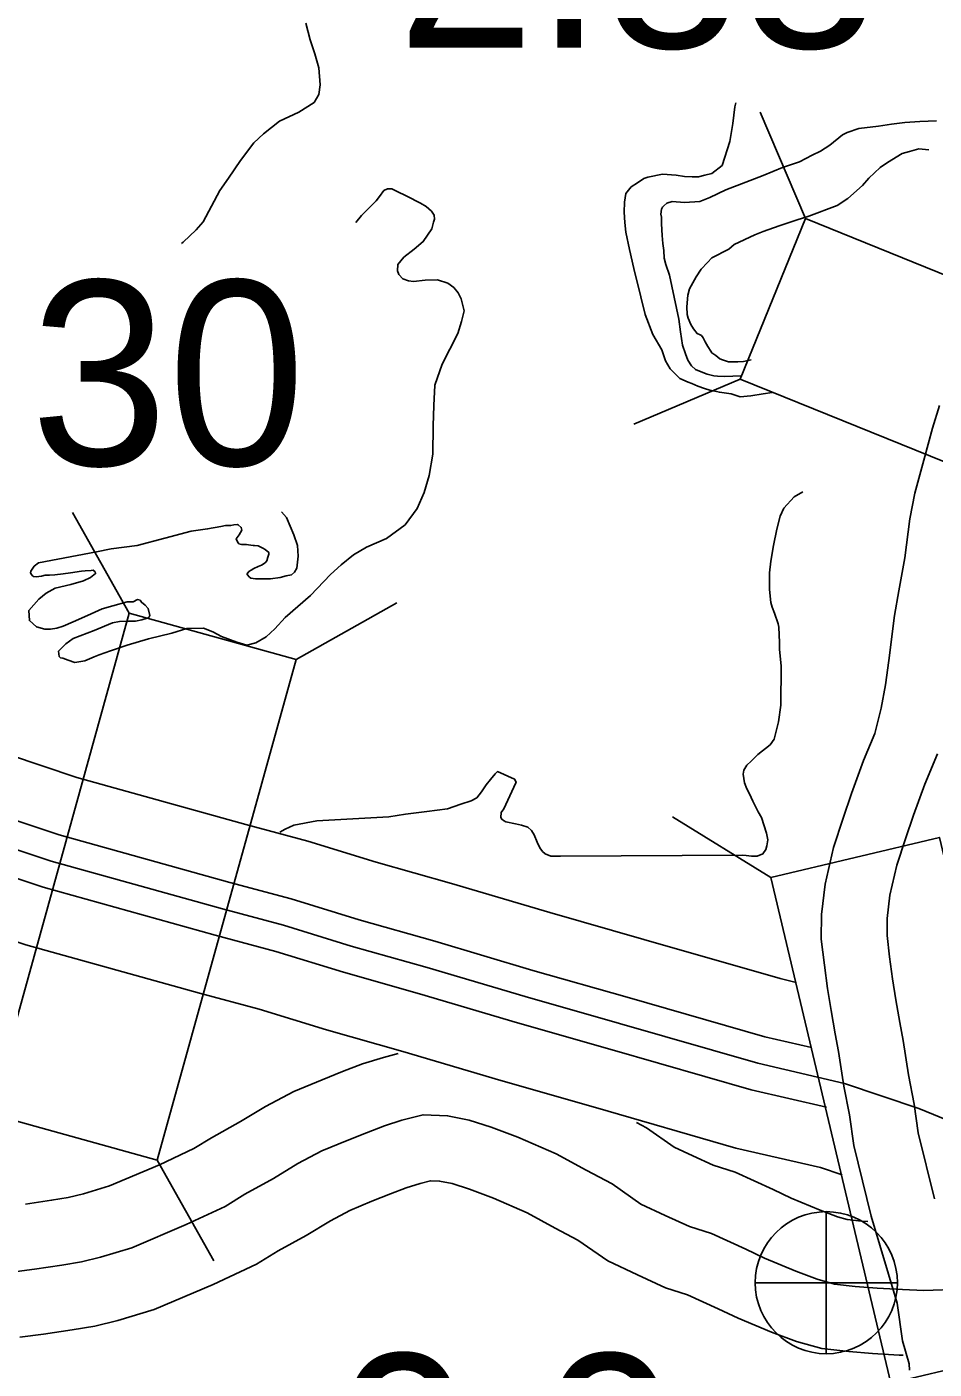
# Model space of a CAD drawing. Extents: x 31699 to 244310, y -8841 to 11474.
# Drawn here: x 96412.2 to 96550.4, y 4391.3 to 4595.9 of the extents above; entities that cross this region are included whole.
import ezdxf

# ---------------------------------------------------------------- set-up
doc = ezdxf.new("R2010")
doc.units = 0
for name, color, linetype in [('B_Logo', 7, 'Continuous'), ('Level 21', 7, 'Continuous'), ('New Level (0)', 7, 'Continuous'), ('R_Draft', 7, 'Continuous'), ('R_XS_EARTHWORK_STAGE1', 7, 'Continuous'), ('R_XS_EARTHWORK_STAGE2', 7, 'Continuous'), ('S_WALL', 7, 'Continuous'), ('S_WALL_ANNOT', 7, 'Continuous')]:
    doc.layers.add(name, color=color, linetype=linetype)

msp = doc.modelspace()

# ---------------------------------------------------------------- linework, layer by layer
at = {"layer": 'B_Logo'}
for points in [[(96550.5, 4417.28), (96548, 4427.32), (96547.4, 4431.71), (96546.53, 4436.17), (96545.71, 4441.43), (96545.2, 4444.16), (96544.61, 4447.62), (96544.09, 4450.81), (96543.63, 4454.14), (96543.25, 4457.41), (96543.27, 4460.01), (96543.68, 4463.55), (96544.74, 4468.11), (96546.07, 4472.13), (96547.28, 4475.76), (96549, 4480.46), (96550.92, 4485.1)], [(96557.66, 4427.14), (96548.07, 4431.05), (96536.76, 4434.87), (96523.59, 4437.93), (96502.52, 4443.99), (96488.14, 4448.1), (96473.22, 4452.53), (96461.65, 4455.81), (96451.34, 4458.98), (96442.05, 4461.5), (96415.96, 4468.75), (96405.12, 4472.37)], [(96409.93, 4406.11), (96413.38, 4406.57), (96417.57, 4407.17), (96420.56, 4407.68), (96423.47, 4408.4), (96428.24, 4409.81), (96436.51, 4413.35), (96442.46, 4416.12), (96445.42, 4417.97), (96449.78, 4420.38), (96453.53, 4422.64), (96457.17, 4424.57), (96461, 4426.16), (96463.98, 4427.35), (96466.69, 4428.39), (96469.34, 4429.24), (96472.59, 4430.09), (96476.32, 4429.95), (96479.59, 4429.27), (96482.94, 4428.19), (96487.03, 4426.66), (96492.86, 4424.15), (96497.43, 4421.62), (96501.39, 4419.55), (96505.77, 4416.48), (96509.46, 4414.74), (96513.15, 4413.07), (96516.49, 4411.99), (96521.73, 4409.6), (96524.61, 4408.25), (96529.37, 4406.26), (96532.59, 4405.04), (96535.26, 4404.28), (96538.4, 4403.93), (96541.73, 4403.65), (96545.6, 4403.45), (96548.86, 4403.3), (96554.58, 4403.53)]]:
    msp.add_lwpolyline(points, dxfattribs=at)
at = {"layer": 'Level 21'}
for p, q in [((96534, 4393.66), (96534, 4415.33)), ((96523.17, 4404.49), (96544.83, 4404.49))]:
    msp.add_line(p, q, dxfattribs=at)
msp.add_circle((96534, 4404.49), 10.83, dxfattribs=at)
at = {"layer": 'New Level (0)'}
for points in [[(96529.39, 4450.27), (96526.95, 4450.84), (96506.19, 4456.81), (96491.87, 4460.9), (96476.94, 4465.33), (96465.43, 4468.6), (96455.05, 4471.79), (96445.57, 4474.35), (96419.86, 4481.5), (96409.46, 4484.98), (96396.37, 4489.62), (96387.4, 4493.01), (96379.97, 4496.58), (96370.26, 4503.22), (96357.13, 4515.78), (96346.52, 4527.49), (96334.32, 4540.1), (96318.78, 4558.78), (96311.44, 4566.64), (96305.2, 4573.25), (96297.82, 4580.27), (96289.88, 4586.75), (96280.28, 4593.82), (96271.67, 4598.72)], [(96531.73, 4440.32), (96524.64, 4441.96), (96503.67, 4448), (96489.3, 4452.1), (96474.38, 4456.53), (96462.83, 4459.8), (96452.5, 4462.98), (96443.15, 4465.51), (96417.18, 4472.73), (96406.47, 4476.31), (96393.22, 4481.01), (96383.78, 4484.58), (96375.37, 4488.62), (96364.47, 4496.07), (96350.55, 4509.38), (96339.83, 4521.23), (96327.49, 4533.98), (96311.9, 4552.71), (96304.76, 4560.37), (96298.71, 4566.77), (96291.75, 4573.39), (96284.26, 4579.51), (96275.29, 4586.11)], [(96534.01, 4431.23), (96522.55, 4433.9), (96501.37, 4439.99), (96486.97, 4444.1), (96472.06, 4448.52), (96460.47, 4451.81), (96450.18, 4454.97), (96440.94, 4457.48), (96414.74, 4464.76), (96403.76, 4468.43), (96390.36, 4473.18), (96380.5, 4476.91), (96371.19, 4481.38), (96359.2, 4489.58), (96344.58, 4503.57), (96333.74, 4515.53), (96321.29, 4528.41), (96305.64, 4547.2), (96298.68, 4554.67), (96292.81, 4560.89), (96286.24, 4567.13), (96279.15, 4572.92)], [(96536.43, 4420.91), (96533.11, 4422.03), (96520.24, 4425.02), (96498.85, 4431.18), (96484.41, 4435.3), (96469.5, 4439.72), (96457.87, 4443.02), (96447.64, 4446.17), (96438.52, 4448.64), (96412.06, 4455.99), (96400.77, 4459.77), (96387.2, 4464.57), (96376.88, 4468.48), (96366.59, 4473.42), (96353.41, 4482.43), (96338, 4497.17), (96327.05, 4509.27), (96314.46, 4522.28), (96298.76, 4541.14), (96292, 4548.39), (96286.31, 4554.41), (96280.17, 4560.25)]]:
    msp.add_lwpolyline(points, dxfattribs=at)
at = {"layer": 'R_Draft'}
for points in [[(96454.75, 4596.46), (96455.39, 4593.93), (96456.09, 4591.81), (96456.73, 4589.68), (96456.9, 4587.08), (96456.73, 4585.61), (96456.01, 4584.4), (96453.64, 4582.89), (96450.73, 4581.51), (96448.3, 4579.6), (96446.79, 4578.24), (96444.77, 4575.54), (96442.95, 4572.84), (96441.65, 4570.95), (96439.07, 4566.17), (96438.02, 4564.95), (96436.05, 4563.11), (96435.79, 4562.89)], [(96505.77, 4554.77), (96504.7, 4559.09), (96504.05, 4561.95), (96503.48, 4564.61), (96503.32, 4566.08), (96503.23, 4567.68), (96503.27, 4569.21), (96503.45, 4570.49), (96504.29, 4571.5), (96505.22, 4572.12), (96506.2, 4572.8), (96506.8, 4573.01), (96509.06, 4573.45), (96511.12, 4573.28), (96512.39, 4573.1), (96513.59, 4573.05), (96514.52, 4573.07), (96515.52, 4573.29), (96516.58, 4573.57), (96518.16, 4574.8), (96519.3, 4578.42), (96519.78, 4581.16), (96520.07, 4583.7), (96520.2, 4584.33)], [(96510.52, 4569.27), (96512.39, 4569.16), (96514.72, 4569.27), (96516.24, 4569.89), (96518.68, 4571.07), (96521.73, 4572.25), (96524.37, 4573.23), (96527.35, 4574.48), (96529.93, 4575.32), (96531.85, 4576.35), (96533.1, 4576.98), (96534.55, 4577.87), (96536.46, 4579.43), (96537.18, 4579.78), (96538.97, 4580.41), (96541.96, 4580.79), (96543.95, 4581.09), (96545.95, 4581.32), (96548.27, 4581.49), (96550.8, 4581.6)], [(96549.62, 4577.14), (96548.08, 4577.29), (96546.68, 4576.93), (96545.56, 4576.58), (96543.32, 4575.21), (96542.2, 4574.45), (96540.49, 4572.82), (96539.51, 4571.74), (96537.28, 4569.77), (96535.63, 4568.67), (96531.33, 4567.07), (96529.54, 4566.51), (96526.83, 4565.59), (96524.38, 4564.69), (96523.12, 4564.2), (96519.95, 4562.75), (96519.16, 4562), (96516.59, 4560.69), (96515.93, 4560.01), (96514.95, 4558.99), (96514.17, 4557.78), (96513.14, 4555.96), (96512.89, 4555.02), (96512.78, 4553.22), (96512.8, 4552.08), (96512.95, 4551.49), (96513.36, 4550.56), (96513.77, 4549.9), (96514.31, 4549.17), (96514.78, 4548.98), (96514.99, 4548.85), (96515.26, 4548.52), (96515.53, 4547.92), (96515.94, 4547.2), (96516.42, 4546.47), (96516.56, 4546.2), (96517.17, 4545.81), (96517.77, 4545.29), (96518.18, 4545.16), (96519.11, 4544.84), (96520.51, 4544.87), (96521.38, 4544.88), (96522.55, 4545.14)], [(96462.36, 4566.07), (96463.22, 4567.16), (96464.79, 4568.72), (96465.45, 4569.4), (96465.97, 4570.07), (96466.62, 4570.95), (96467.15, 4571.23), (96467.81, 4571.24), (96468.55, 4570.85), (96470.1, 4570.08), (96472.18, 4569.04), (96473.05, 4568.52), (96473.86, 4567.8), (96474.27, 4567.21), (96474.35, 4566.61), (96474.16, 4566.14), (96473.91, 4565.13), (96472.61, 4563.18), (96471.23, 4562.02), (96469.65, 4560.79), (96468.73, 4559.71), (96468.68, 4558.71), (96468.89, 4558.18), (96469.5, 4557.52), (96470.37, 4557.2), (96471.11, 4557.08), (96472.9, 4557.31), (96474.77, 4557.34), (96476.37, 4556.83), (96477.25, 4556.18), (96477.93, 4555.39), (96478.41, 4554.46), (96478.84, 4552.6), (96478.46, 4550.99), (96477.9, 4549.18), (96476.67, 4546.76), (96475.51, 4544.47), (96474.36, 4541.31), (96474.21, 4538.17), (96474.13, 4535.1), (96474.07, 4530.76), (96473.52, 4527.55), (96472.77, 4524.93), (96471.67, 4522.51), (96469.85, 4520.01), (96467.02, 4517.9), (96463.98, 4516.58), (96462, 4515.41), (96460.1, 4513.92), (96458.46, 4512.42), (96455.45, 4509.23), (96451.57, 4505.9), (96450, 4504.14), (96448.69, 4502.92), (96447.11, 4502.02), (96445.72, 4501.67), (96444.24, 4502.11), (96441.9, 4503.01), (96440.56, 4503.72), (96439.15, 4504.23), (96436.62, 4504.19), (96434.3, 4503.48), (96430.79, 4502.63), (96427.54, 4501.64), (96424.96, 4500.8), (96423.24, 4500.17), (96422.51, 4499.89), (96421.05, 4499.26), (96419.53, 4499.04), (96418.52, 4499.36), (96417.72, 4499.68), (96417.38, 4499.74), (96417.18, 4499.93), (96417.04, 4500.73), (96418.15, 4501.89), (96419.27, 4502.7), (96422.51, 4503.89), (96425.29, 4505.07), (96426.35, 4505.29), (96427.61, 4505.31), (96428.81, 4505.33), (96429.74, 4505.55)], [(96521.2, 4542.74), (96519.75, 4542.65), (96518.48, 4542.63), (96517.42, 4542.68), (96516.88, 4542.74), (96515.88, 4542.99), (96514.94, 4543.31), (96514.07, 4543.69), (96513.46, 4544.22), (96512.92, 4545.08), (96512.57, 4546.07), (96512.08, 4547.4), (96511.78, 4549.4), (96511.55, 4551.33), (96510.11, 4558.05), (96509.55, 4559.71), (96509.33, 4560.64), (96509.25, 4561.84), (96509.1, 4562.9), (96509.01, 4564.1), (96508.91, 4565.9), (96508.9, 4566.9), (96508.82, 4567.37), (96508.88, 4568.1), (96509.07, 4568.44), (96509.27, 4568.64), (96509.73, 4569.05), (96510.52, 4569.27)], [(96525.74, 4540.18), (96524.39, 4539.99), (96522.53, 4539.69), (96520.86, 4539.53), (96519.53, 4539.98), (96517.72, 4540.22), (96517.26, 4540.34), (96516.25, 4540.53), (96515.45, 4540.78), (96514.45, 4541.16), (96513.51, 4541.55), (96512.97, 4541.74), (96511.7, 4542.32), (96511.09, 4542.91), (96510.21, 4543.77), (96509.52, 4545.02), (96508.96, 4546.68), (96507.59, 4549), (96506.41, 4552.05), (96505.77, 4554.77)], [(96450.77, 4473.14), (96451.57, 4473.6), (96452.89, 4474.22), (96456.41, 4474.88), (96467.38, 4475.52), (96469.91, 4475.9), (96473.16, 4476.29), (96476.29, 4476.74), (96478.34, 4477.44), (96479.93, 4477.93), (96480.79, 4478.41), (96481.5, 4479.29), (96482.22, 4480.37), (96482.87, 4481.18), (96483.59, 4482.06), (96483.92, 4482.4), (96486.53, 4481.24), (96486.74, 4480.78), (96486.42, 4480.04), (96484.87, 4476.74), (96484.48, 4476.14), (96484.43, 4475.4), (96484.57, 4475.14), (96484.84, 4474.94), (96485.17, 4474.75), (96486.64, 4474.44), (96487.58, 4474.25), (96488.52, 4473.93), (96489.12, 4473.41), (96489.53, 4472.75), (96489.95, 4471.62), (96490.36, 4470.76), (96490.77, 4470.23), (96491.18, 4469.84), (96492.05, 4469.52), (96493.52, 4469.48), (96521.28, 4469.66), (96521.81, 4469.6), (96522.61, 4469.48), (96523.48, 4469.5), (96524.34, 4469.85), (96524.79, 4470.52), (96524.92, 4471.06), (96525.1, 4471.99), (96524.88, 4472.99), (96524.11, 4475.38), (96523.63, 4476.24), (96522.81, 4477.9), (96522.32, 4479.02), (96521.91, 4479.75), (96521.56, 4480.68), (96521.34, 4482.01), (96521.46, 4482.61), (96521.92, 4483.35), (96522.57, 4483.97), (96523.29, 4484.71), (96523.56, 4484.98), (96525.46, 4486.48), (96526.05, 4487.36), (96526.74, 4489.97), (96527.09, 4492.52), (96527.13, 4498.46), (96526.89, 4501.06), (96526.87, 4502.06), (96526.77, 4504.39), (96526.69, 4504.92), (96526.13, 4506.52), (96525.78, 4507.44), (96525.57, 4508.18), (96525.34, 4510.17), (96525.36, 4512.71), (96525.54, 4514.45), (96525.96, 4516.86), (96526.45, 4519.34), (96526.95, 4521.35), (96527.53, 4522.56), (96529.1, 4524.25), (96530.44, 4525.03)], [(96429.74, 4505.55), (96430.54, 4505.76), (96430.8, 4505.9), (96430.99, 4506.17), (96430.71, 4507.23), (96430.24, 4507.76), (96429.7, 4508.21), (96429.49, 4508.54), (96429.09, 4508.6), (96428.43, 4508.26), (96427.5, 4508.25), (96425.31, 4507.68), (96423.72, 4507.18), (96421.47, 4506.21), (96419.29, 4505.24), (96417.77, 4504.55), (96416.78, 4504.27), (96415.85, 4504.12), (96414.98, 4504.1), (96413.71, 4504.48), (96412.63, 4505.4), (96412.54, 4506.93), (96414.04, 4508.69), (96415.16, 4509.58), (96416.54, 4510.34), (96418.93, 4510.91), (96420.85, 4511.47), (96421.91, 4511.96), (96422.7, 4512.57), (96422.63, 4512.84), (96422.36, 4513.1), (96422.03, 4513.03), (96421.1, 4513.01), (96420.56, 4512.94), (96418.9, 4512.71), (96417.77, 4512.56), (96416.51, 4512.4), (96415.71, 4512.32), (96415.05, 4512.31), (96414.45, 4512.17), (96413.65, 4512.09), (96413.25, 4512.15), (96413.12, 4512.22), (96412.92, 4512.41), (96412.78, 4512.68), (96412.84, 4512.95), (96413.36, 4513.69), (96414.02, 4514.23), (96422.85, 4515.91), (96425.1, 4516.35), (96429.02, 4516.88), (96433.27, 4517.95), (96437.24, 4519.02), (96439.77, 4519.39), (96441.76, 4519.76), (96442.49, 4519.9), (96443.22, 4519.91), (96443.29, 4519.92), (96443.75, 4519.99), (96444.28, 4520.07), (96444.42, 4520), (96444.89, 4519.61), (96444.96, 4519.21), (96444.58, 4518.47), (96444.25, 4518.06), (96444.12, 4517.86), (96444.33, 4517.4), (96444.53, 4517.13), (96444.93, 4517.01), (96445.66, 4517.02), (96446.73, 4516.83), (96446.93, 4516.84), (96447.47, 4516.78), (96448.2, 4516.46), (96448.54, 4516.26), (96449.08, 4515.8), (96449.08, 4515.54), (96448.96, 4515.07), (96448.77, 4514.53), (96448.51, 4514.19), (96447.98, 4513.85), (96447.45, 4513.64), (96446.79, 4513.36), (96446.39, 4513.09), (96446.06, 4512.89), (96445.8, 4512.55), (96445.81, 4512.41), (96446.15, 4512.02), (96446.35, 4511.89), (96447.08, 4511.77), (96449.34, 4511.8), (96450.81, 4511.96), (96451.73, 4512.24), (96452.53, 4512.39), (96452.99, 4512.8), (96453.38, 4513.41), (96453.55, 4515.21), (96453.46, 4516.88), (96452.9, 4518.47), (96451.79, 4521.12), (96451.04, 4521.99)]]:
    msp.add_lwpolyline(points, dxfattribs=at)
at = {"layer": 'R_XS_EARTHWORK_STAGE1'}
for p, q in [((96530.81, 4566.69), (96523.95, 4582.9)), ((96520.89, 4542.22), (96504.68, 4535.36)), ((96427.84, 4506.55), (96419.18, 4521.87)), ((96453.28, 4499.48), (96468.6, 4508.13)), ((96525.54, 4466.26), (96510.56, 4475.49)), ((96432.07, 4423.17), (96440.72, 4407.85))]:
    msp.add_line(p, q, dxfattribs=at)
for points in [[(96520.89, 4542.22), (96594.29, 4512.47), (96604.21, 4536.94), (96530.81, 4566.69)], [(96427.84, 4506.55), (96406.63, 4430.24), (96432.07, 4423.17), (96453.28, 4499.48)], [(96525.54, 4466.26), (96543.82, 4389.19), (96569.51, 4395.29), (96551.23, 4472.35)]]:
    msp.add_lwpolyline(points, close=True, dxfattribs=at)
at = {"layer": 'R_XS_EARTHWORK_STAGE2'}
for points in [[(96546.65, 4391.18), (96546.63, 4392.11), (96545.61, 4395.62), (96544.79, 4401.39), (96540.85, 4414.65), (96538.17, 4425.42), (96537.53, 4430.07), (96536.67, 4434.44), (96535.85, 4439.74), (96535.35, 4442.4), (96534.74, 4445.98), (96534.2, 4449.34), (96533.71, 4452.88), (96533.24, 4456.86), (96533.28, 4460.63), (96533.81, 4465.26), (96535.1, 4470.82), (96536.58, 4475.28), (96537.83, 4479.06), (96539.68, 4484.09), (96541.39, 4488.22), (96542.34, 4492.07), (96543.03, 4495.61), (96543.51, 4499.35), (96544.37, 4506.18), (96545.03, 4509.97), (96545.97, 4514.97), (96546.74, 4520.94), (96547.48, 4524.82), (96548.84, 4529.85), (96550.2, 4534.73), (96551.23, 4538.17)], [(96412.02, 4416.47), (96416.01, 4417.05), (96418.51, 4417.48), (96420.86, 4418.06), (96424.85, 4419.24), (96432.43, 4422.48), (96437.68, 4424.93), (96440.35, 4426.59), (96444.78, 4429.04), (96448.61, 4431.34), (96452.89, 4433.62), (96457.23, 4435.43), (96460.33, 4436.66), (96463.37, 4437.83), (96466.55, 4438.84), (96468.77, 4439.43)], [(96505.08, 4428.9), (96506.6, 4428.11), (96510.81, 4425.16), (96513.66, 4423.82), (96516.76, 4422.41), (96520.12, 4421.32), (96525.93, 4418.68), (96528.67, 4417.39), (96533.07, 4415.55), (96535.72, 4414.54), (96537.19, 4414.13), (96539.37, 4413.89), (96540.34, 4413.81)], [(96411.16, 4396.19), (96414.75, 4396.66), (96419.13, 4397.29), (96422.6, 4397.89), (96426.09, 4398.74), (96431.64, 4400.39), (96440.59, 4404.22), (96447.23, 4407.31), (96450.49, 4409.34), (96454.78, 4411.71), (96458.46, 4413.93), (96461.44, 4415.52), (96464.77, 4416.9), (96467.62, 4418.04), (96470.01, 4418.95), (96472.13, 4419.63), (96473.7, 4420.04), (96475.11, 4419.99), (96477.03, 4419.59), (96479.64, 4418.75), (96483.29, 4417.38), (96488.45, 4415.16), (96492.69, 4412.81), (96496.18, 4410.99), (96500.73, 4407.8), (96505.26, 4405.67), (96509.53, 4403.72), (96512.87, 4402.65), (96517.53, 4400.52), (96520.56, 4399.1), (96525.67, 4396.96), (96529.45, 4395.53), (96533.33, 4394.44), (96537.43, 4393.98), (96541.05, 4393.68), (96545.11, 4393.46), (96545.71, 4393.43)]]:
    msp.add_lwpolyline(points, dxfattribs=at)

# ---------------------------------------------------------------- texts
at = {"layer": 'S_WALL'}
for s, p in [('2.88', (96468.65, 4592.71)), ('80.30', (96360.43, 4529.08))]:
    msp.add_text(s, height=28.16, dxfattribs=at).set_placement(p)
at = {"layer": 'S_WALL_ANNOT'}
msp.add_text('0.0', height=28.16, dxfattribs=at).set_placement((96459.07, 4365.47))

doc.saveas('drawing.dxf')
